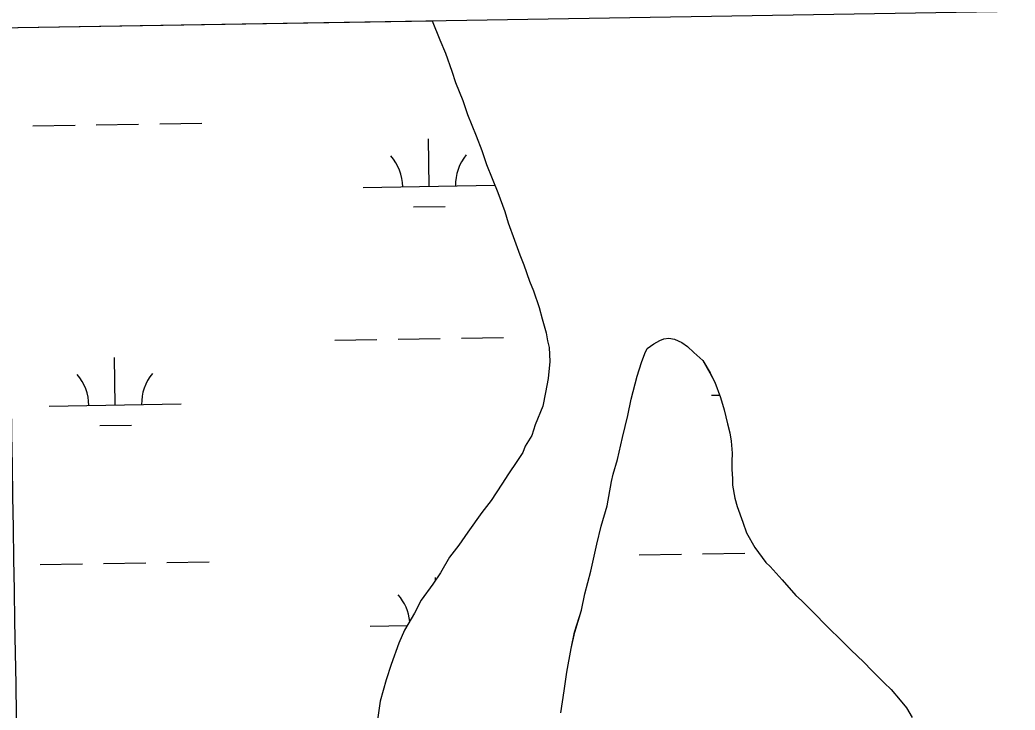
# Model space of a CAD drawing. Extents: x 3855477 to 3893699, y 299188 to 325115.
# Drawn here: x 3880688 to 3881442, y 322626 to 323149 of the extents above; entities that cross this region are included whole.
import ezdxf

# ---------------------------------------------------------------- set-up
doc = ezdxf.new("R2010")
doc.units = 0
for name, color, linetype in [('V-GRID-FRAM', 7, 'Continuous'), ('V-GRID-MAJR', 7, 'Continuous'), ('V-TOPO-SHOR', 7, 'Continuous'), ('V-WETL-SWMP', 7, 'Continuous')]:
    doc.layers.add(name, color=color, linetype=linetype)

msp = doc.modelspace()

# ---------------------------------------------------------------- linework, layer by layer
at = {"layer": 'V-GRID-FRAM'}
msp.add_lwpolyline([(3859445.33, 322796.98), (3891292.64, 323315.82), (3891596.75, 305135.92), (3859733.58, 304616.82), (3859445.33, 322796.98)], dxfattribs=at)
at = {"layer": 'V-GRID-MAJR'}
msp.add_spline([(3880975.7, 304962.88), (3880925.94, 307989.8), (3880826.33, 314049.8), (3880726.72, 320109.79), (3880676.87, 323142.88)], degree=3, dxfattribs=at)
at = {"layer": 'V-TOPO-SHOR'}
for points in [[(3881000.23, 323148.14), (3881006.09, 323133.63), (3881010.32, 323123.67), (3881015.12, 323109.99), (3881018.13, 323101.29), (3881023.55, 323087.6), (3881027.15, 323077.03), (3881033.79, 323060.84), (3881038, 323049.65), (3881041.6, 323039.08), (3881045.82, 323028.5), (3881050.04, 323017.92), (3881055.45, 323003.61), (3881057.83, 322994.91), (3881062.65, 322981.85), (3881066.86, 322970.66), (3881069.87, 322963.19), (3881074.07, 322950.75), (3881077.09, 322943.28), (3881081.28, 322930.85), (3881083.67, 322922.15), (3881086.65, 322911.59), (3881087.82, 322905.38), (3881089, 322900.41), (3881089.5, 322889.87), (3881088.12, 322876.88), (3881086.15, 322866.37), (3881084.17, 322855.86), (3881078.44, 322841.68), (3881075.87, 322833.65), (3881070.83, 322825.65), (3881068.92, 322820.72)], [(3881097.71, 322623.41), (3881100.37, 322640.1), (3881102.39, 322654.33), (3881105.68, 322672.26), (3881108.29, 322684.62), (3881113.44, 322701.29), (3881116.05, 322713.65), (3881120.58, 322730.94), (3881125.14, 322751.33), (3881128.39, 322764.93), (3881132.9, 322780.36), (3881136.2, 322798.91), (3881137.5, 322804.47), (3881140.72, 322815.59), (3881144.62, 322832.27), (3881148.52, 322848.95), (3881151.14, 322861.32), (3881155.66, 322878.61), (3881158.88, 322889.1), (3881161.43, 322895.89), (3881163.33, 322899.59), (3881168.33, 322903.25), (3881172.69, 322905.68), (3881175.8, 322906.88), (3881179.52, 322907.46), (3881183.85, 322906.79), (3881189.4, 322904.25), (3881193.7, 322901.11), (3881198.61, 322896.72), (3881205.35, 322890.45), (3881210.82, 322881.1), (3881214.47, 322874.24), (3881218.67, 322862.42), (3881221.67, 322853.1), (3881224.03, 322842.54), (3881225.81, 322835.71), (3881226.98, 322829.5), (3881227.5, 322820.2), (3881227.43, 322814.01), (3881227.36, 322807.82), (3881227.91, 322800.99), (3881227.85, 322796.04), (3881229.6, 322786.11), (3881231.39, 322779.9), (3881235.59, 322768.08)], [(3881068.92, 322820.72), (3881064.5, 322813.95), (3881058.21, 322804.73), (3881053.16, 322796.73), (3881044.98, 322784.43), (3881038.06, 322775.22), (3881027.36, 322760.47), (3881020.44, 322750.64), (3881013.52, 322741.42), (3881006.58, 322729.72), (3881000.91, 322721.11), (3880992.1, 322708.82), (3880987.04, 322698.97), (3880979.46, 322686.04), (3880975.02, 322676.18), (3880969.26, 322660.14), (3880965.42, 322648.41), (3880960.9, 322632.35), (3880958.89, 322618.13)], [(3881235.59, 322768.08), (3881238.6, 322759.99), (3881244.67, 322748.77), (3881253.22, 322737.53), (3881256.28, 322734.4), (3881265.46, 322724.38), (3881275.87, 322712.5), (3881280.16, 322708.73), (3881288.73, 322699.97), (3881299.76, 322688.69), (3881310.79, 322678.04), (3881317.53, 322671.15), (3881327.34, 322661.75), (3881333.46, 322655.49), (3881342.65, 322646.1), (3881348.17, 322641.08), (3881354.9, 322632.95), (3881359.79, 322627.32), (3881364.04, 322619.84)]]:
    msp.add_lwpolyline(points, dxfattribs=at)
at = {"layer": 'V-WETL-SWMP'}
for p, q in [((3880404.26, 323138.43), (3881000.23, 323148.14)), ((3881000.23, 323148.14), (3881006.09, 323133.63)), ((3881006.09, 323133.63), (3881010.32, 323123.67)), ((3881010.32, 323123.67), (3881015.12, 323109.99)), ((3881015.12, 323109.99), (3881018.12, 323101.29)), ((3881018.12, 323101.29), (3881023.55, 323087.6)), ((3881023.55, 323087.6), (3881027.15, 323077.03)), ((3881027.15, 323077.03), (3881033.78, 323060.84)), ((3880697.91, 323068.45), (3880729.91, 323068.97)), ((3880745.9, 323069.23), (3880777.9, 323069.75)), ((3880793.9, 323070.01), (3880825.89, 323070.53)), ((3880998.01, 323022.59), (3880997.43, 323058.58)), ((3881033.78, 323060.84), (3881038, 323049.65)), ((3881038, 323049.65), (3881041.6, 323039.08)), ((3881041.6, 323039.08), (3881045.82, 323028.5)), ((3881045.82, 323028.5), (3881050.04, 323017.92)), ((3880948.02, 323021.77), (3881047.85, 323023.4)), ((3881050.04, 323017.92), (3881055.45, 323003.61)), ((3880986.27, 323006.96), (3881010.26, 323007.35)), ((3881055.45, 323003.61), (3881057.83, 322994.91)), ((3881057.83, 322994.91), (3881062.65, 322981.85)), ((3881062.65, 322981.85), (3881066.86, 322970.65)), ((3881066.86, 322970.65), (3881069.87, 322963.19)), ((3881069.87, 322963.19), (3881074.07, 322950.75)), ((3881074.07, 322950.75), (3881077.09, 322943.28)), ((3881077.09, 322943.28), (3881081.29, 322930.85)), ((3881081.29, 322930.85), (3881083.67, 322922.15)), ((3881083.67, 322922.15), (3881086.65, 322911.59)), ((3881022.48, 322907.54), (3881054.48, 322908.06)), ((3881086.65, 322911.59), (3881087.82, 322905.38)), ((3880926.5, 322905.97), (3880958.49, 322906.5)), ((3880974.49, 322906.76), (3881006.48, 322907.28)), ((3881087.82, 322905.38), (3881089, 322900.41)), ((3881089, 322900.41), (3881089.5, 322889.87)), ((3880760.21, 322856.83), (3880759.62, 322892.82)), ((3881089.5, 322889.87), (3881088.12, 322876.88)), ((3881088.12, 322876.88), (3881086.15, 322866.37)), ((3881086.15, 322866.37), (3881084.17, 322855.86)), ((3881212.06, 322864.19), (3881218.01, 322864.29)), ((3880710.22, 322856.01), (3880810.2, 322857.64)), ((3881084.17, 322855.86), (3881078.44, 322841.68)), ((3880748.46, 322841.2), (3880772.46, 322841.6)), ((3881078.44, 322841.68), (3881075.87, 322833.65)), ((3881075.87, 322833.65), (3881070.83, 322825.65)), ((3881070.83, 322825.65), (3881068.92, 322820.72)), ((3881068.92, 322820.72), (3881064.5, 322813.95)), ((3881064.5, 322813.95), (3881058.21, 322804.73)), ((3881058.21, 322804.73), (3881053.16, 322796.73)), ((3881053.16, 322796.73), (3881044.98, 322784.43)), ((3881044.98, 322784.43), (3881038.06, 322775.22)), ((3881038.06, 322775.22), (3881027.36, 322760.47)), ((3881027.36, 322760.47), (3881020.44, 322750.63)), ((3881020.44, 322750.63), (3881013.52, 322741.42)), ((3881157.18, 322743.21), (3881189.17, 322743.73)), ((3881205.17, 322743.99), (3881237.17, 322744.51)), ((3880703.33, 322735.82), (3880735.33, 322736.34)), ((3880751.32, 322736.6), (3880783.32, 322737.12)), ((3880799.32, 322737.38), (3880831.31, 322737.9)), ((3881013.52, 322741.42), (3881006.58, 322729.72)), ((3881006.58, 322729.72), (3881000.91, 322721.11)), ((3881000.91, 322721.11), (3880992.1, 322708.82)), ((3881002.88, 322724.1), (3881002.85, 322725.95)), ((3880992.1, 322708.82), (3880987.04, 322698.97)), ((3880987.04, 322698.97), (3880979.46, 322686.04)), ((3880953.44, 322689.14), (3880981.55, 322689.6)), ((3880979.46, 322686.04), (3880975.02, 322676.18)), ((3880975.02, 322676.18), (3880969.26, 322660.14)), ((3880969.26, 322660.14), (3880965.42, 322648.41)), ((3880965.42, 322648.41), (3880960.9, 322632.35)), ((3880960.9, 322632.35), (3880958.89, 322618.13))]:
    msp.add_line(p, q, dxfattribs=at)
for points in [[(3881097.71, 322623.41), (3881100.37, 322640.1), (3881102.39, 322654.33), (3881105.68, 322672.26), (3881108.3, 322684.62), (3881113.44, 322701.29), (3881116.05, 322713.65), (3881120.58, 322730.94), (3881125.14, 322751.33), (3881128.39, 322764.93), (3881132.9, 322780.36), (3881136.2, 322798.91), (3881137.5, 322804.47), (3881140.72, 322815.59), (3881144.62, 322832.27), (3881148.52, 322848.95), (3881151.14, 322861.31), (3881155.66, 322878.61), (3881158.88, 322889.1), (3881161.43, 322895.89), (3881163.33, 322899.59), (3881168.33, 322903.25), (3881172.69, 322905.68), (3881175.8, 322906.88), (3881179.52, 322907.46), (3881183.85, 322906.79), (3881189.4, 322904.25), (3881193.7, 322901.11), (3881198.61, 322896.72), (3881205.35, 322890.45), (3881210.83, 322881.1), (3881214.47, 322874.24), (3881218.67, 322862.42), (3881221.67, 322853.1), (3881224.03, 322842.54), (3881225.81, 322835.71), (3881226.98, 322829.5), (3881227.5, 322820.2), (3881227.43, 322814.01), (3881227.36, 322807.82), (3881227.9, 322800.99), (3881227.85, 322796.04), (3881229.6, 322786.11), (3881231.39, 322779.89), (3881235.59, 322768.08)], [(3881235.59, 322768.08), (3881238.6, 322759.99), (3881244.67, 322748.77), (3881253.22, 322737.53), (3881256.28, 322734.4), (3881265.46, 322724.38), (3881275.86, 322712.5), (3881280.16, 322708.73), (3881288.73, 322699.97), (3881299.76, 322688.69), (3881310.79, 322678.04), (3881317.53, 322671.15), (3881327.34, 322661.75), (3881333.46, 322655.49), (3881342.65, 322646.1), (3881348.17, 322641.08), (3881354.9, 322632.95), (3881359.79, 322627.32), (3881364.04, 322619.84)]]:
    msp.add_lwpolyline(points, dxfattribs=at)
for centre, start, end in [((3880942.77, 323022.16), 0.16154, 41.7052), ((3881053.24, 323023.96), 140.16154, 181.7052), ((3880704.97, 322856.4), 0.16154, 41.7052), ((3880815.44, 322858.2), 140.16154, 181.7052), ((3880948.19, 322689.53), 4.9878, 41.7052)]:
    msp.add_arc(centre, 35.25, start, end, dxfattribs=at)

doc.saveas('drawing.dxf')
